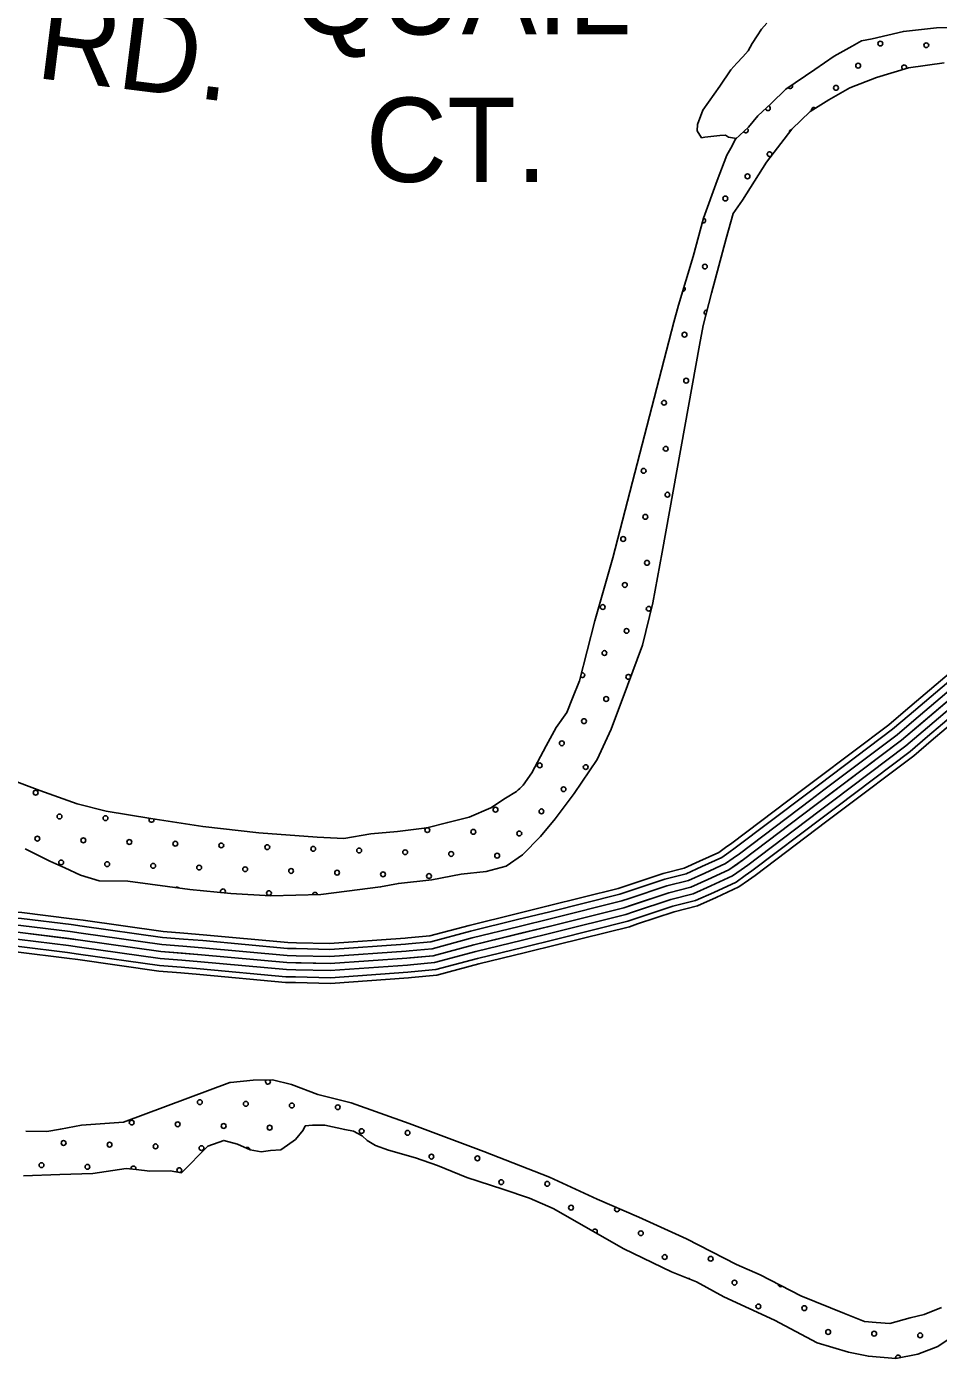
# Model space of a CAD drawing. Extents: x 1551132 to 1791609, y 378168 to 563823.
# Drawn here: x 1677318 to 1681316, y 456755 to 462596 of the extents above; entities that cross this region are included whole.
import ezdxf

# ---------------------------------------------------------------- set-up
doc = ezdxf.new("R2010")
doc.units = 0
for name, color, linetype in [('DESIGN - ROW - Right-of-Way and Easement Labels', 7, 'Continuous'), ('DESIGN - SCRATCH - User 1', 7, 'Continuous'), ('DESIGN - TRAFFIC CONTROL PERMANENT - Pavement Marking Text', 7, 'Continuous'), ('DESIGN - TRANSPORTATION - Edge of Traveled Way', 7, 'Continuous'), ('DESIGN - TRANSPORTATION - Text', 7, 'Continuous'), ('SURVEY - CONTOURS - Index with Text', 7, 'Continuous')]:
    doc.layers.add(name, color=color, linetype=linetype)

msp = doc.modelspace()

# ---------------------------------------------------------------- linework, layer by layer
at = {"layer": 'DESIGN - SCRATCH - User 1'}
for points in [[(1681491.148, 462594.935), (1681307.069, 462591.343), (1681162.847, 462575.209), (1681026.425, 462542.95), (1680978.301, 462533.566), (1680938.011, 462510.057), (1680859.463, 462467.031), (1680774.723, 462408.054), (1680647.642, 462321.594), (1680582.852, 462258.35)], [(1680267.967, 461198.531), (1680284.867, 461284.817), (1680320.608, 461426.554), (1680385.557, 461666.06), (1680416.914, 461775.813), (1680457.647, 461835.364), (1680561.711, 462002.244), (1680673.508, 462146.998), (1680754.465, 462224.041), (1680835.105, 462275.059), (1680927.769, 462327.927), (1681044.341, 462372.462), (1681184.88, 462414.68), (1681341.185, 462436.664)], [(1680582.852, 462258.35), (1680524.195, 462205.041), (1680483.58, 462155.498), (1680426.914, 462102.163), (1680406.423, 462062.37), (1680388.048, 462032.569), (1680346.674, 461920.95), (1680286.634, 461755.487), (1680240.577, 461587.849), (1680175.945, 461374.377), (1680156.562, 461299.809)], [(1680156.562, 461299.809), (1679889.018, 460265.615), (1679809.628, 459990.249), (1679742.387, 459726.742), (1679711.455, 459651.032), (1679686.664, 459587.264), (1679639.856, 459521.787), (1679596.874, 459442.227), (1679533.4, 459322.89), (1679494.735, 459269.314), (1679466.394, 459241.646), (1679418.02, 459212.237), (1679353.48, 459169.019), (1679258.965, 459128.202), (1679164.667, 459105.401), (1679072.369, 459082.575), (1678944.147, 459066.233), (1678827.992, 459055.741), (1678709.72, 459035.266), (1678591.764, 459040.824), (1678335.962, 459060.208), (1678090.251, 459087.467), (1677862.631, 459122.501), (1677667.003, 459155.118), (1677539.364, 459186.836), (1677376.051, 459245.07), (1677240.663, 459296.922)], [(1677311.886, 458989.489), (1677419.25, 458935.996), (1677484.907, 458907.095), (1677554.513, 458874.136), (1677636.22, 458849.027), (1677762.225, 458847.368), (1678033.835, 458811.759), (1678213.648, 458793.367), (1678389.552, 458783.05), (1678607.68, 458790.201), (1678721.878, 458804.718), (1678870.124, 458822.802), (1678948.322, 458837.802), (1679094.552, 458853.903), (1679222.874, 458878.262), (1679333.047, 458890.829), (1679421.345, 458913.704), (1679491.96, 458962.856), (1679570.966, 459043.941), (1679635.923, 459121.202), (1679719.304, 459232.271), (1679819.144, 459381.183), (1679880.792, 459514.57), (1679953.149, 459705.9), (1680019.339, 459883.297), (1680063.622, 460068.993), (1680104.346, 460290.782), (1680267.967, 461198.531)], [(1678209.039, 457965.021), (1677742.817, 457791.383), (1677558.613, 457777.782), (1677466.39, 457760.965), (1677406.241, 457749.74), (1677314.243, 457750.948)], [(1681330.265, 456978.747), (1681253.876, 456947.704), (1681191.677, 456932.495), (1681103.354, 456907.62), (1681043.405, 456912.411), (1680991.448, 456917.095), (1680903.867, 456952.296), (1680712.772, 457028.914), (1680533.876, 457121.4), (1680430.412, 457166.826), (1680211.759, 457279.862), (1680002.88, 457374.74), (1679819.809, 457453.258), (1679610.956, 457550.136), (1679322.28, 457662.088), (1678995.721, 457784.558), (1678740.793, 457876.035), (1678595.205, 457911.995), (1678479.725, 457955.571), (1678395.968, 457976.704), (1678311.937, 457975.804), (1678211.789, 457965.104), (1678209.039, 457965.021)], [(1677997.627, 457568.36), (1678112.133, 457685.922), (1678182.673, 457711.106), (1678242.472, 457694.297), (1678298.179, 457669.53), (1678346.086, 457660.896), (1678388.16, 457666.346), (1678432.209, 457669.78), (1678462.458, 457689.405), (1678496.774, 457714.998), (1678531.29, 457756.607), (1678539.515, 457774.524), (1678571.564, 457778.108), (1678625.563, 457777.399), (1678713.344, 457758.216), (1678751.276, 457751.715), (1678789.025, 457731.19), (1678810.783, 457710.873), (1678848.516, 457688.339), (1678904.273, 457667.58), (1679023.878, 457633.962), (1679119.484, 457600.662), (1679248.881, 457548.885), (1679406.269, 457496.742), (1679523.8, 457457.141), (1679627.264, 457411.724), (1679937.157, 457235.394), (1680145.96, 457134.508), (1680255.449, 457091.007), (1680374.663, 457025.347), (1680597.441, 456922.27)], [(1677303.702, 457555.926), (1677463.807, 457561.835), (1677607.886, 457565.952), (1677754.183, 457588.069), (1677798.132, 457583.486), (1677858.064, 457576.685), (1677948.087, 457577.51), (1677997.627, 457568.36)], [(1680597.441, 456922.27), (1680784.27, 456823.676), (1680921.783, 456781.808), (1681009.59, 456764.632), (1681129.487, 456755.049), (1681225.734, 456773.816), (1681314.157, 456806.7), (1681358.548, 456838.168)]]:
    msp.add_lwpolyline(points, dxfattribs=at)
at = {"layer": 'DESIGN - TRAFFIC CONTROL PERMANENT - Pavement Marking Text'}
for centre in [(1681061.389, 462521.788), (1681061.389, 462521.788), (1681262.999, 462514.32), (1681262.999, 462514.32), (1680964.317, 462424.716), (1680964.317, 462424.716), (1680867.246, 462327.644), (1680867.246, 462327.644), (1680478.959, 461939.358), (1680478.959, 461939.358), (1680381.888, 461842.286), (1680381.888, 461842.286), (1680292.283, 461543.604), (1680292.283, 461543.604), (1680202.679, 461244.922), (1680202.679, 461244.922), (1680210.146, 461043.312), (1680210.146, 461043.312), (1680113.074, 460946.24), (1680113.074, 460946.24), (1680120.541, 460744.63), (1680120.541, 460744.63), (1680023.469, 460647.559), (1680023.469, 460647.559), (1680128.008, 460543.02), (1680128.008, 460543.02), (1680030.936, 460445.948), (1680030.936, 460445.948), (1679933.865, 460348.877), (1679933.865, 460348.877), (1680038.404, 460244.338), (1680038.404, 460244.338), (1679941.332, 460147.266), (1679941.332, 460147.266), (1679844.26, 460050.195), (1679844.26, 460050.195), (1680045.871, 460042.728), (1680045.871, 460042.728), (1679948.799, 459945.656), (1679948.799, 459945.656), (1679851.727, 459848.584), (1679851.727, 459848.584), (1679859.194, 459646.974), (1679859.194, 459646.974), (1679762.123, 459549.903), (1679762.123, 459549.903), (1679665.051, 459452.831), (1679665.051, 459452.831), (1679567.98, 459355.759), (1679567.98, 459355.759), (1679769.59, 459348.292), (1679769.59, 459348.292), (1677357.733, 459236.287), (1677357.733, 459236.287), (1679672.518, 459251.221), (1679672.518, 459251.221), (1679373.836, 459161.616), (1679373.836, 459161.616), (1679575.447, 459154.149), (1679575.447, 459154.149), (1677462.272, 459131.748), (1677462.272, 459131.748), (1677663.882, 459124.281), (1677663.882, 459124.281), (1677365.201, 459034.676), (1677365.201, 459034.676), (1679075.154, 459072.012), (1679075.154, 459072.012), (1679276.765, 459064.544), (1679276.765, 459064.544), (1679478.375, 459057.077), (1679478.375, 459057.077), (1677566.811, 459027.209), (1677566.811, 459027.209), (1677768.421, 459019.742), (1677768.421, 459019.742), (1677970.031, 459012.275), (1677970.031, 459012.275), (1678171.642, 459004.808), (1678171.642, 459004.808), (1678373.252, 458997.341), (1678373.252, 458997.341), (1678574.862, 458989.874), (1678574.862, 458989.874), (1678776.473, 458982.407), (1678776.473, 458982.407), (1678978.083, 458974.94), (1678978.083, 458974.94), (1677469.739, 458930.138), (1677469.739, 458930.138), (1677671.349, 458922.671), (1677671.349, 458922.671), (1677872.96, 458915.204), (1677872.96, 458915.204), (1679179.693, 458967.473), (1679179.693, 458967.473), (1679381.303, 458960.006), (1679381.303, 458960.006), (1678074.57, 458907.736), (1678074.57, 458907.736), (1678276.18, 458900.269), (1678276.18, 458900.269), (1678477.791, 458892.802), (1678477.791, 458892.802), (1678679.401, 458885.335), (1678679.401, 458885.335), (1678881.011, 458877.868), (1678881.011, 458877.868), (1679082.621, 458870.401), (1679082.621, 458870.401), (1678380.719, 458795.731), (1678380.719, 458795.731), (1678077.574, 457878.852), (1678077.574, 457878.852), (1678279.184, 457871.385), (1678279.184, 457871.385), (1678480.794, 457863.918), (1678480.794, 457863.918), (1678682.405, 457856.45), (1678682.405, 457856.45), (1677778.892, 457789.247), (1677778.892, 457789.247), (1677980.502, 457781.78), (1677980.502, 457781.78), (1678182.112, 457774.313), (1678182.112, 457774.313), (1678383.723, 457766.846), (1678383.723, 457766.846), (1678786.943, 457751.912), (1678786.943, 457751.912), (1678988.554, 457744.445), (1678988.554, 457744.445), (1677480.21, 457699.642), (1677480.21, 457699.642), (1677681.82, 457692.175), (1677681.82, 457692.175), (1677883.431, 457684.708), (1677883.431, 457684.708), (1678085.041, 457677.241), (1678085.041, 457677.241), (1679093.092, 457639.906), (1679093.092, 457639.906), (1679294.703, 457632.439), (1679294.703, 457632.439), (1677383.138, 457602.571), (1677383.138, 457602.571), (1677584.749, 457595.104), (1677584.749, 457595.104), (1679399.241, 457527.9), (1679399.241, 457527.9), (1679600.852, 457520.433), (1679600.852, 457520.433), (1679705.39, 457415.895), (1679705.39, 457415.895), (1680011.539, 457303.889), (1680011.539, 457303.889), (1680116.078, 457199.35), (1680116.078, 457199.35), (1680317.688, 457191.883), (1680317.688, 457191.883), (1680422.227, 457087.345), (1680422.227, 457087.345), (1680526.765, 456982.806), (1680526.765, 456982.806), (1680728.376, 456975.339), (1680728.376, 456975.339), (1680832.914, 456870.8), (1680832.914, 456870.8), (1681034.525, 456863.333), (1681034.525, 456863.333), (1681236.135, 456855.866), (1681236.135, 456855.866)]:
    msp.add_circle(centre, 10.56, dxfattribs=at)
for centre, start, end in [((1681165.928, 462417.249), 328.1889424, 245.2516565), ((1680665.636, 462335.111), 219.960259, 28.4988386), ((1680568.564, 462238.04), 191.3797576, 73.1509907), ((1680770.174, 462230.573), 48.1419514, 196.4981515), ((1680471.492, 462140.968), 210.708825, 55.8222258), ((1680673.103, 462133.501), 100.9855711, 183.6548824), ((1680576.031, 462036.429), 347.4258552, 297.2145983), ((1680284.816, 461745.215), 249.3753993, 79.8431973), ((1680389.355, 461640.676), 152.312523, 177.3424394), ((1680195.212, 461446.533), 266.6769479, 59.6340275), ((1680299.75, 461341.994), 78.2954057, 253.3988135), ((1679754.656, 459751.513), 222.6090827, 108.7607397), ((1679956.266, 459744.046), 349.0596331, 330.0174741), ((1679470.908, 459258.688), 283.1988976, 345.424245), ((1677865.493, 459116.814), 141.4128909, 20.6608166), ((1677977.498, 458810.665), 45.3018727, 119.7599793), ((1678179.109, 458803.198), 317.7680142, 210.5517183), ((1678582.329, 458788.264), 7.8874575, 175.8679103), ((1678376.256, 457968.456), 131.0604801, 50.1667868), ((1678286.651, 457669.774), 1.0134047, 131.0473037), ((1677786.359, 457587.637), 338.0661668, 190.027264), ((1677987.969, 457580.17), 280.5271422, 238.5437481), ((1679907, 457408.428), 116.4679807, 17.1036421), ((1679809.929, 457311.356), 313.2783644, 167.4416365), ((1680220.616, 457094.812), 40.3509284, 96.3123002), ((1680623.837, 457079.878), 177.4587537, 307.8649524), ((1681139.063, 456758.794), 0.9798639, 200.6320031)]:
    msp.add_arc(centre, 10.56, start, end, dxfattribs=at)
at = {"layer": 'DESIGN - TRANSPORTATION - Edge of Traveled Way'}
for points in [[(1680582.852, 462258.35), (1680647.642, 462321.594), (1680774.723, 462408.054), (1680859.463, 462467.031), (1680938.011, 462510.057), (1680978.301, 462533.566), (1681026.425, 462542.95), (1681162.847, 462575.209), (1681307.069, 462591.343), (1681491.148, 462594.935)], [(1680267.967, 461198.531), (1680284.867, 461284.817), (1680320.608, 461426.554), (1680385.557, 461666.06), (1680416.914, 461775.813), (1680457.647, 461835.364), (1680561.711, 462002.244), (1680673.508, 462146.998), (1680754.465, 462224.041), (1680835.105, 462275.059), (1680927.769, 462327.927), (1681044.341, 462372.462), (1681184.88, 462414.68), (1681341.185, 462436.664)], [(1680156.562, 461299.809), (1680175.945, 461374.377), (1680240.577, 461587.849), (1680286.634, 461755.487), (1680346.674, 461920.95), (1680388.048, 462032.569), (1680406.423, 462062.37), (1680426.914, 462102.163), (1680483.58, 462155.498), (1680524.195, 462205.041), (1680582.852, 462258.35)], [(1677240.663, 459296.922), (1677376.051, 459245.07), (1677539.364, 459186.836), (1677667.003, 459155.118), (1677862.631, 459122.501), (1678090.251, 459087.467), (1678335.962, 459060.208), (1678591.764, 459040.824), (1678709.72, 459035.266), (1678827.992, 459055.741), (1678944.147, 459066.233), (1679072.369, 459082.575), (1679164.667, 459105.401), (1679258.965, 459128.202), (1679353.48, 459169.019), (1679418.02, 459212.237), (1679466.394, 459241.646), (1679494.735, 459269.314), (1679533.4, 459322.89), (1679596.874, 459442.227), (1679639.856, 459521.787), (1679686.664, 459587.264), (1679711.455, 459651.032), (1679742.387, 459726.742), (1679809.628, 459990.249), (1679889.018, 460265.615), (1680156.562, 461299.809)], [(1677311.886, 458989.489), (1677419.25, 458935.996), (1677484.907, 458907.095), (1677554.513, 458874.136), (1677636.22, 458849.027), (1677762.225, 458847.368), (1678033.835, 458811.759), (1678213.648, 458793.367), (1678389.552, 458783.05), (1678607.68, 458790.201), (1678721.878, 458804.718), (1678870.124, 458822.802), (1678948.322, 458837.802), (1679094.552, 458853.903), (1679222.874, 458878.262), (1679333.047, 458890.829), (1679421.345, 458913.704), (1679491.96, 458962.856), (1679570.966, 459043.941), (1679635.923, 459121.202), (1679719.304, 459232.271), (1679819.144, 459381.183), (1679880.792, 459514.57), (1679953.149, 459705.9), (1680019.339, 459883.297), (1680063.622, 460068.993), (1680104.346, 460290.782), (1680267.967, 461198.531)], [(1678209.039, 457965.021), (1677742.817, 457791.383), (1677558.613, 457777.782), (1677466.39, 457760.965), (1677406.241, 457749.74), (1677314.243, 457750.948)], [(1681330.265, 456978.747), (1681253.876, 456947.704), (1681191.677, 456932.495), (1681103.354, 456907.62), (1681043.405, 456912.411), (1680991.448, 456917.095), (1680903.867, 456952.296), (1680712.772, 457028.914), (1680533.876, 457121.4), (1680430.412, 457166.826), (1680211.759, 457279.862), (1680002.88, 457374.74), (1679819.809, 457453.258), (1679610.956, 457550.136), (1679322.28, 457662.088), (1678995.721, 457784.558), (1678740.793, 457876.035), (1678595.205, 457911.995), (1678479.725, 457955.571), (1678395.968, 457976.704), (1678311.937, 457975.804), (1678211.789, 457965.104), (1678209.039, 457965.021)], [(1680597.441, 456922.27), (1680374.663, 457025.347), (1680255.449, 457091.007), (1680145.96, 457134.508), (1679937.157, 457235.394), (1679627.264, 457411.724), (1679523.8, 457457.141), (1679406.269, 457496.742), (1679248.881, 457548.885), (1679119.484, 457600.662), (1679023.878, 457633.962), (1678904.273, 457667.58), (1678848.516, 457688.339), (1678810.783, 457710.873), (1678789.025, 457731.19), (1678751.276, 457751.715), (1678713.344, 457758.216), (1678625.563, 457777.399), (1678571.564, 457778.108), (1678539.515, 457774.524), (1678531.29, 457756.607), (1678496.774, 457714.998), (1678462.458, 457689.405), (1678432.209, 457669.78), (1678388.16, 457666.346), (1678346.086, 457660.896), (1678298.179, 457669.53), (1678242.472, 457694.297), (1678182.673, 457711.106), (1678112.133, 457685.922), (1677997.627, 457568.36)], [(1677997.627, 457568.36), (1677948.087, 457577.51), (1677858.064, 457576.685), (1677798.132, 457583.486), (1677754.183, 457588.069), (1677607.886, 457565.952), (1677463.807, 457561.835), (1677303.702, 457555.926)], [(1681358.548, 456838.168), (1681314.157, 456806.7), (1681225.734, 456773.816), (1681129.487, 456755.049), (1681009.59, 456764.632), (1680921.783, 456781.808), (1680784.27, 456823.676), (1680597.441, 456922.27)]]:
    msp.add_lwpolyline(points, dxfattribs=at)
at = {"layer": 'DESIGN - TRANSPORTATION - Text'}
msp.add_lwpolyline([(1680564.503, 462610.926), (1680540.27, 462585.117), (1680522.004, 462555.25), (1680499.696, 462521.407), (1680481.413, 462489.54), (1680459.18, 462463.714), (1680432.931, 462435.922), (1680406.656, 462406.129), (1680358.016, 462334.486), (1680283.068, 462229.05), (1680260.526, 462167.173), (1680258.285, 462139.147), (1680278.034, 462108.913), (1680292.059, 462110.788), (1680358.157, 462118.163), (1680382.182, 462119.938), (1680396.115, 462111.788), (1680430.197, 462105.255), (1680428.097, 462107.48)], dxfattribs=at)
at = {"layer": 'SURVEY - CONTOURS - Index with Text'}
for points in [[(1681171.779, 459595.965), (1681498.255, 459873.472), (1681550.07, 459919.682)], [(1681188.437, 459576.373), (1681515.146, 459854.072), (1681567.186, 459900.489)], [(1681208.511, 459552.747), (1681535.504, 459830.696), (1681587.819, 459877.356)], [(1677290.086, 458623.079), (1677553.747, 458589.878), (1677907.222, 458539.586), (1678085.084, 458525.435), (1678458.742, 458490.918), (1678648.721, 458486.635), (1678985.03, 458510.627), (1679101.16, 458521.244), (1679279.714, 458569.162), (1679626.581, 458654.064), (1679936.841, 458731.65), (1680133.736, 458797.302), (1680230.667, 458822.052), (1680305.049, 458855.203), (1680397.538, 458898.138), (1680462.053, 458943.422), (1680774.738, 459179.945), (1681153.987, 459465.728), (1681555.862, 459807.312)], [(1681228.586, 459529.13), (1681555.862, 459807.312), (1681608.452, 459854.222)], [(1681248.66, 459505.512), (1681576.219, 459783.928), (1681629.085, 459831.088)], [(1681268.735, 459481.887), (1681596.577, 459760.553), (1681649.718, 459807.954)], [(1681284.743, 459463.053), (1681612.81, 459741.91), (1681666.176, 459789.503)], [(1680780.088, 459293.815), (1681099.147, 459534.238), (1681171.787, 459595.981)], [(1680795.562, 459273.273), (1681115.222, 459514.146), (1681188.445, 459576.389)], [(1680814.212, 459248.514), (1681134.605, 459489.937), (1681208.52, 459552.764)], [(1680832.87, 459223.755), (1681153.987, 459465.728), (1681228.594, 459529.146)], [(1680851.528, 459198.996), (1681173.37, 459441.519), (1681248.669, 459505.529)], [(1680870.177, 459174.237), (1681192.753, 459417.31), (1681268.743, 459481.903)], [(1680885.052, 459154.495), (1681208.203, 459398.001), (1681284.751, 459463.07)], [(1680382.922, 458995.049), (1680410.388, 459014.324), (1680721.889, 459249.955), (1680780.104, 459293.823)], [(1680397.688, 458973.998), (1680425.538, 458993.54), (1680737.38, 459229.43), (1680795.579, 459273.281)], [(1680415.496, 458948.622), (1680443.796, 458968.481), (1680756.063, 459204.688), (1680814.229, 459248.522)], [(1680433.304, 458923.247), (1680462.053, 458943.422), (1680774.738, 459179.945), (1680832.887, 459223.763)], [(1680451.112, 458897.871), (1680480.311, 458918.363), (1680793.412, 459155.203), (1680851.544, 459199.004)], [(1680468.92, 458872.495), (1680498.569, 458893.304), (1680812.095, 459130.461), (1680870.194, 459174.245)], [(1680483.111, 458852.262), (1680513.127, 458873.329), (1680826.987, 459110.735), (1680885.069, 459154.503)], [(1679942.041, 458825.852), (1680108.978, 458881.512), (1680201.76, 458905.205), (1680268.725, 458935.055), (1680353.531, 458974.415), (1680382.93, 458995.049)], [(1679950.174, 458801.452), (1680116.237, 458856.828), (1680210.234, 458880.829), (1680279.374, 458911.638), (1680366.431, 458952.056), (1680397.705, 458974.006)], [(1679959.973, 458772.043), (1680124.986, 458827.061), (1680220.451, 458851.436), (1680292.216, 458883.421), (1680381.989, 458925.097), (1680415.513, 458948.631)], [(1679969.782, 458742.634), (1680133.736, 458797.302), (1680230.667, 458822.052), (1680305.049, 458855.203), (1680397.538, 458898.138), (1680433.321, 458923.255)], [(1679979.59, 458713.224), (1680142.486, 458767.543), (1680240.884, 458792.668), (1680317.882, 458826.986), (1680413.088, 458871.179), (1680451.129, 458897.879)], [(1679989.389, 458683.815), (1680151.236, 458737.775), (1680251.1, 458763.276), (1680330.723, 458798.768), (1680428.646, 458844.22), (1680468.937, 458872.504)], [(1679464.46, 458704.691), (1679605.515, 458739.217), (1679912.3, 458815.935), (1679942.049, 458825.852)], [(1679997.206, 458660.365), (1680158.21, 458714.05), (1680259.25, 458739.85), (1680340.956, 458776.268), (1680441.046, 458822.727), (1680483.136, 458852.278)], [(1679470.568, 458679.715), (1679611.69, 458714.249), (1679919.491, 458791.226), (1679950.182, 458801.452)], [(1679477.943, 458649.598), (1679619.14, 458684.157), (1679928.166, 458761.434), (1679959.99, 458772.043)], [(1676988.252, 458680.022), (1677069.141, 458700.673), (1677188.18, 458709.581), (1677227.471, 458713.731), (1677297.569, 458710.548), (1677516.264, 458683.014)], [(1678990.171, 458599.179), (1679085.686, 458607.913), (1679257.915, 458654.139), (1679464.477, 458704.691)], [(1679485.31, 458619.488), (1679626.581, 458654.064), (1679936.841, 458731.65), (1679969.79, 458742.634)], [(1679492.676, 458589.379), (1679634.023, 458623.972), (1679945.515, 458701.866), (1679979.59, 458713.224)], [(1676994.61, 458655.105), (1677073.308, 458675.189), (1677190.488, 458683.964), (1677228.238, 458687.956), (1677295.378, 458684.906), (1677513.048, 458657.497)], [(1677002.276, 458625.062), (1677078.341, 458644.48), (1677193.28, 458653.08), (1677229.171, 458656.88), (1677292.728, 458653.988), (1677509.181, 458626.738)], [(1677513.031, 458657.497), (1677561.988, 458651.33), (1677914.055, 458601.237), (1678005.961, 458593.929)], [(1677516.247, 458683.014), (1677565.405, 458676.822), (1677916.888, 458626.813), (1678008.003, 458619.563)], [(1678992.513, 458573.57), (1679090.227, 458582.504), (1679264.306, 458629.222), (1679470.585, 458679.715)], [(1678995.329, 458542.703), (1679095.694, 458551.878), (1679272.015, 458599.196), (1679477.96, 458649.598)], [(1679500.051, 458559.262), (1679641.473, 458593.879), (1679954.19, 458672.073), (1679989.398, 458683.815)], [(1679505.926, 458535.253), (1679647.406, 458569.879), (1679961.107, 458648.331), (1679997.214, 458660.365)], [(1677009.943, 458595.028), (1677083.366, 458613.77), (1677196.063, 458622.204), (1677230.104, 458625.804), (1677290.086, 458623.079), (1677505.306, 458595.978)], [(1677017.609, 458564.994), (1677088.391, 458583.061), (1677198.847, 458591.328), (1677231.037, 458594.728), (1677287.444, 458592.17), (1677501.431, 458565.219)], [(1677505.289, 458595.978), (1677553.747, 458589.878), (1677907.222, 458539.586), (1678001.044, 458532.119)], [(1677509.164, 458626.738), (1677557.863, 458620.604), (1677910.638, 458570.411), (1678003.503, 458563.02)], [(1678005.944, 458593.929), (1678090.392, 458587.212), (1678462.292, 458552.853), (1678500.541, 458551.994)], [(1678007.978, 458619.563), (1678092.592, 458612.838), (1678463.767, 458578.545), (1678501.124, 458577.703)], [(1678500.533, 458551.994), (1678647.213, 458548.686), (1678980.005, 458572.429), (1678992.529, 458573.57)], [(1678501.108, 458577.703), (1678646.588, 458574.42), (1678977.921, 458598.063), (1678990.196, 458599.179)], [(1678998.154, 458511.827), (1679101.16, 458521.244), (1679279.714, 458569.162), (1679485.326, 458619.488)], [(1679000.979, 458480.951), (1679106.627, 458490.61), (1679287.414, 458539.128), (1679492.693, 458589.379)], [(1677025.276, 458534.952), (1677093.424, 458552.352), (1677201.638, 458560.444), (1677231.971, 458563.652), (1677284.795, 458561.252), (1677497.565, 458534.46)], [(1677031.392, 458511.001), (1677097.432, 458527.86), (1677203.863, 458535.827), (1677232.712, 458538.877), (1677282.686, 458536.61), (1677494.473, 458509.943)], [(1677497.548, 458534.46), (1677545.505, 458528.427), (1677900.388, 458477.934), (1677996.128, 458470.309)], [(1677501.414, 458565.219), (1677549.63, 458559.153), (1677903.805, 458508.76), (1677998.586, 458501.218)], [(1678001.028, 458532.119), (1678085.084, 458525.435), (1678458.742, 458490.918), (1678499.149, 458490.01)], [(1678003.486, 458563.02), (1678087.742, 458556.319), (1678460.517, 458521.885), (1678499.849, 458521.002)], [(1678499.833, 458521.002), (1678647.963, 458517.66), (1678982.513, 458541.528), (1678995.354, 458542.703)], [(1679003.796, 458450.084), (1679112.093, 458459.984), (1679295.122, 458509.102), (1679500.068, 458559.262)], [(1679006.046, 458425.466), (1679116.46, 458435.558), (1679301.264, 458485.16), (1679505.942, 458535.253)], [(1677494.456, 458509.935), (1677542.222, 458503.926), (1677897.663, 458453.35), (1677994.161, 458445.675)], [(1677996.111, 458470.309), (1678079.776, 458463.659), (1678455.192, 458428.983), (1678497.758, 458428.025)], [(1677998.569, 458501.218), (1678082.426, 458494.551), (1678456.967, 458459.95), (1678498.449, 458459.017)], [(1678498.433, 458459.017), (1678649.479, 458455.609), (1678987.546, 458479.726), (1679000.988, 458480.951)], [(1678499.133, 458490.01), (1678648.721, 458486.635), (1678985.03, 458510.627), (1678998.171, 458511.827)], [(1677994.153, 458445.675), (1678077.659, 458439.033), (1678453.775, 458404.291), (1678497.199, 458403.316)], [(1678497.174, 458403.316), (1678650.829, 458399.849), (1678992.054, 458424.191), (1679006.054, 458425.466)], [(1678497.733, 458428.025), (1678650.229, 458424.583), (1678990.054, 458448.825), (1679003.812, 458450.084)]]:
    msp.add_lwpolyline(points, dxfattribs=at)

# ---------------------------------------------------------------- texts
at = {"layer": 'DESIGN - ROW - Right-of-Way and Easement Labels'}
for s, height, rotation, p in [('QUAIL', 369.9913, 0.0000278, (1678483.368, 462561.599)), ('RD.', 369.9915, 352.8748444, (1677352.143, 462371.978)), ('CT.', 369.9913, 0.0000278, (1678804.636, 461914.716))]:
    msp.add_text(s, height=height, rotation=rotation, dxfattribs=at).set_placement(p)

doc.saveas('drawing.dxf')
